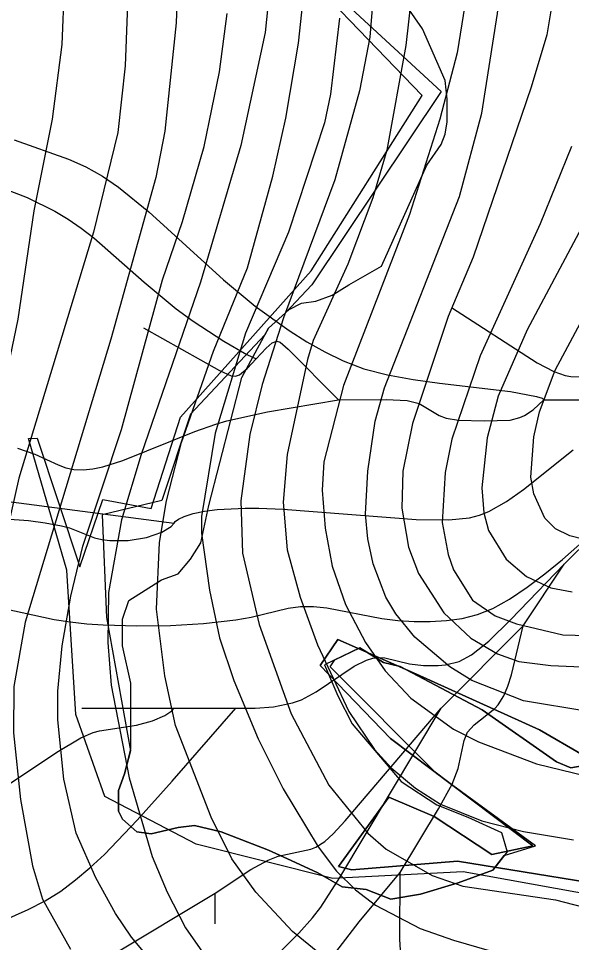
# Model space of a CAD drawing. Extents: x -709584 to -702006, y -1161789 to -1157496.
# Drawn here: x -707839.9 to -707705.2, y -1159929 to -1159704.2 of the extents above; entities that cross this region are included whole.
import ezdxf

# ---------------------------------------------------------------- set-up
doc = ezdxf.new("R2010")
doc.units = 0
for name, color, linetype in [('102_obvod PÚ', 7, 'Continuous'), ('120_vrstevnice hlavní', 7, 'Continuous'), ('122_vrstevnice základní', 7, 'Continuous'), ('408_BPEJ_linie', 7, 'Continuous'), ('411_akumulovaný odtok', 7, 'Continuous'), ('419_LPIS PB', 7, 'Continuous')]:
    doc.layers.add(name, color=color, linetype=linetype)

msp = doc.modelspace()

# ---------------------------------------------------------------- linework, layer by layer
at = {"layer": '102_obvod PÚ'}
for points in [[(-707670.93, -1159922.8), (-707731.59, -1159911.86), (-707763.37, -1159913.49), (-707796.59, -1159905.07), (-707818.87, -1159893.49), (-707825.94, -1159873.58), (-707828.15, -1159838.47), (-707837.5, -1159806.43), (-707835.31, -1159806.35), (-707824.97, -1159837.6), (-707819.37, -1159821.29), (-707807.56, -1159823.44), (-707800.43, -1159801.21), (-707768.65, -1159765.65), (-707741.59, -1159722.96), (-707779.05, -1159684.11), (-707754.95, -1159629.68), (-707730.06, -1159650.46), (-707724.56, -1159646.08), (-707764.64, -1159606.18), (-707780.62, -1159589.13), (-707816.59, -1159548.02)], [(-707766.42, -1159861.63), (-707762.09, -1159855.3), (-707742.96, -1159863.72), (-707713.06, -1159877.28), (-707702.41, -1159883.43), (-707688.68, -1159895.92), (-707687.62, -1159904.96), (-707669, -1159919.66), (-707733.02, -1159909.22), (-707758.76, -1159911.37), (-707761.93, -1159910.51), (-707749.72, -1159893.67), (-707738.66, -1159898.38), (-707724.61, -1159907.59), (-707714.62, -1159905.52), (-707749.3, -1159879.4), (-707766.42, -1159861.63)], [(-707766.42, -1159861.63), (-707749.3, -1159879.4), (-707714.62, -1159905.52), (-707724.61, -1159907.59), (-707738.66, -1159898.38), (-707749.72, -1159893.67), (-707761.93, -1159910.51), (-707758.76, -1159911.37), (-707733.02, -1159909.22), (-707669, -1159919.66), (-707687.62, -1159904.96), (-707688.68, -1159895.92), (-707702.41, -1159883.43), (-707713.06, -1159877.28), (-707742.96, -1159863.72), (-707762.09, -1159855.3), (-707766.42, -1159861.63)]]:
    msp.add_lwpolyline(points, dxfattribs=at)
at = {"layer": '120_vrstevnice hlavní'}
for points in [[(-707860.1, -1159574.69), (-707833.2, -1159597.54), (-707820.9, -1159614.47), (-707814.1, -1159626.62), (-707810.49, -1159634.72), (-707805.42, -1159650.92), (-707802.1, -1159675.22), (-707800.94, -1159690.26), (-707801.52, -1159705.3), (-707804.27, -1159731.63), (-707806.44, -1159742.91), (-707817.43, -1159782.26), (-707838.26, -1159851.11), (-707841.01, -1159866.73), (-707841.15, -1159878.01), (-707839.42, -1159894.21), (-707836.52, -1159910.41), (-707834.06, -1159918.51), (-707827.27, -1159930.66)], [(-707752.92, -1159691.71), (-707754.37, -1159708.78), (-707756.82, -1159721.79), (-707762.9, -1159743.49), (-707775.34, -1159777.05), (-707780.55, -1159793.25), (-707783.58, -1159805.4), (-707785.75, -1159821.6), (-707785.32, -1159834.33), (-707781.27, -1159851.69), (-707773.46, -1159873.38), (-707764.35, -1159890.74), (-707754.8, -1159902.46), (-707750.32, -1159906.36), (-707739.18, -1159912.72), (-707731.66, -1159915.33), (-707709.09, -1159918.66), (-707697.81, -1159921.55)], [(-707705.19, -1159735.39), (-707712.85, -1159754.19), (-707727.46, -1159786.3), (-707734.4, -1159806.56), (-707736, -1159814.66), (-707736.72, -1159826.81), (-707735.27, -1159834.62), (-707733.97, -1159838.38), (-707729.34, -1159845.75), (-707723.84, -1159849.52), (-707718.64, -1159851.54), (-707707.36, -1159854.14), (-707692.31, -1159854.58)]]:
    msp.add_lwpolyline(points, dxfattribs=at)
at = {"layer": '122_vrstevnice základní'}
for points in [[(-707755.38, -1159546.2), (-707735.13, -1159578.02), (-707729.78, -1159587.56), (-707716.76, -1159619.39), (-707712.71, -1159632.11), (-707709.67, -1159644.84), (-707707.07, -1159667.12), (-707707.07, -1159676.67), (-707709.09, -1159695.47), (-707711.26, -1159708.2), (-707715.02, -1159720.93), (-707729.2, -1159762.29), (-707735.27, -1159776.76), (-707743.95, -1159802.79), (-707746.27, -1159814.37), (-707746.55, -1159823.33), (-707744.96, -1159832.88), (-707742.5, -1159839.25), (-707736.28, -1159848.79), (-707729.78, -1159855.01), (-707723.27, -1159858.77), (-707718.06, -1159860.65), (-707710.25, -1159861.67), (-707685.95, -1159862.68)], [(-707889.03, -1159564.85), (-707868.63, -1159581.2), (-707858.51, -1159590.02), (-707852.43, -1159596.24), (-707843.9, -1159606.66), (-707834.93, -1159620.83), (-707829.29, -1159630.96), (-707819.89, -1159653.23), (-707815.84, -1159669.43), (-707813.52, -1159685.63), (-707813.09, -1159694.31), (-707813.96, -1159715.72), (-707815.69, -1159731.92), (-707821.62, -1159756.22), (-707839.85, -1159816.1), (-707848.09, -1159852.55), (-707850.99, -1159870.49), (-707851.85, -1159892.76), (-707851.13, -1159906.94), (-707849.11, -1159917.06), (-707844.77, -1159929.21)], [(-707854.75, -1159933.26), (-707858.94, -1159914.46), (-707859.81, -1159902.89), (-707860.1, -1159888.42), (-707859.38, -1159878.3), (-707855.91, -1159853.71), (-707839.99, -1159777.34), (-707836.09, -1159751.01), (-707831.6, -1159728.74), (-707829.29, -1159710.51), (-707828.71, -1159696.34), (-707829.87, -1159674.06), (-707832.62, -1159657.57), (-707836.67, -1159643.69), (-707841.01, -1159633.27), (-707846.94, -1159622.86), (-707856.2, -1159610.71), (-707875.72, -1159591.32), (-707888.59, -1159581.05), (-707906.1, -1159568.18)], [(-707701.28, -1159872.8), (-707716.9, -1159870.2), (-707729.49, -1159865.28), (-707734.84, -1159861.95), (-707743.37, -1159854.72), (-707748, -1159849.08), (-707750.46, -1159845.03), (-707753.5, -1159836.93), (-707754.8, -1159830.86), (-707755.38, -1159824.78), (-707754.8, -1159814.37), (-707753.06, -1159802.22), (-707750.75, -1159794.12), (-707732.52, -1159747.54), (-707727.03, -1159727.29), (-707723.27, -1159702.99), (-707721.1, -1159683.32), (-707720.95, -1159663.65), (-707722.4, -1159649.47), (-707725.44, -1159633.27), (-707732.52, -1159608.97), (-707736.28, -1159598.85), (-707742.79, -1159584.67), (-707750.6, -1159570.5)], [(-707828.2, -1159574.03), (-707816.17, -1159586.22), (-707806.82, -1159599.38), (-707799.82, -1159612.51), (-707789.19, -1159633.57), (-707781.41, -1159656.99), (-707778.67, -1159680.14), (-707778.23, -1159691.71), (-707779.82, -1159707.62), (-707785.75, -1159735.1), (-707795.59, -1159768.37), (-707810.05, -1159810.32), (-707814.83, -1159826.23), (-707818.01, -1159843.87), (-707818.15, -1159856.02), (-707817.29, -1159866.44), (-707812.95, -1159889), (-707807.31, -1159908.1), (-707803.69, -1159916.78), (-707799.21, -1159925.45), (-707792.12, -1159935.72)], [(-707742.94, -1159687.66), (-707745.54, -1159710.8), (-707750.17, -1159736.26), (-707753.64, -1159747.83), (-707759.72, -1159764.03), (-707768.11, -1159782.54), (-707769.55, -1159787.17), (-707774.47, -1159810.32), (-707775.48, -1159821.89), (-707774.47, -1159833.46), (-707771.29, -1159845.03), (-707767.09, -1159856.6), (-707759.43, -1159872.8), (-707753.21, -1159882.06), (-707749.16, -1159886.54), (-707743.23, -1159891.46), (-707737.15, -1159895.37), (-707727.03, -1159899.42), (-707716.9, -1159902.02), (-707704.75, -1159904.04)], [(-707766.52, -1159931.82), (-707773.17, -1159926.32), (-707782.14, -1159916.78), (-707787.92, -1159908.68), (-707792.98, -1159898.55), (-707801.66, -1159876.27), (-707804.27, -1159864.12), (-707806.29, -1159847.92), (-707805.57, -1159831.72), (-707803.83, -1159821.6), (-707800.22, -1159807.42), (-707792.41, -1159785.15), (-707784.16, -1159764.9), (-707777.94, -1159742.62), (-707774.76, -1159728.45), (-707771.72, -1159710.22), (-707770.42, -1159698.07)], [(-707731.22, -1159700.97), (-707733.1, -1159712.54), (-707737.3, -1159728.74), (-707744.67, -1159751.88), (-707760.73, -1159793.54), (-707765.5, -1159812.05), (-707765.94, -1159819), (-707765.21, -1159828.25), (-707763.48, -1159837.51), (-707760.3, -1159846.77), (-707755.38, -1159856.02), (-707750.6, -1159862.97), (-707744.38, -1159869.62), (-707733.97, -1159877.14), (-707727.9, -1159880.18), (-707713.72, -1159885.53), (-707689.42, -1159891.46)], [(-707800.22, -1159942.23), (-707812.37, -1159927.77), (-707816.27, -1159921.98), (-707821.05, -1159913.3), (-707825.82, -1159902.45), (-707828.86, -1159889.29), (-707830.3, -1159874.83), (-707830.3, -1159867.89), (-707829.29, -1159856.89), (-707827.12, -1159844.74), (-707824.23, -1159832.59), (-707814.83, -1159804.24), (-707804.85, -1159767.79), (-707799.93, -1159753.62), (-707794.72, -1159735.39), (-707790.96, -1159717.17), (-707789.08, -1159702.99)], [(-707761.74, -1159704.15), (-707763.91, -1159722.66), (-707765.36, -1159729.61), (-707774.16, -1159756.2), (-707784.59, -1159780.81), (-707791.97, -1159805.11), (-707795.3, -1159825.36), (-707795.3, -1159829.41), (-707793.42, -1159843.29), (-707790.96, -1159854.87), (-707787.49, -1159865.28), (-707781.56, -1159879.46), (-707775.48, -1159891.61), (-707766.95, -1159905.78), (-707762.46, -1159911.71), (-707757.84, -1159916.2), (-707752.92, -1159919.96), (-707742.07, -1159925.6), (-707733.97, -1159928.49), (-707708.51, -1159935.87)], [(-707695.49, -1159741.47), (-707716.03, -1159779.94), (-707723.12, -1159796.14), (-707725.73, -1159806.27), (-707727.03, -1159818.42), (-707726.59, -1159824.49), (-707725.44, -1159828.83), (-707721.1, -1159835.77), (-707716.18, -1159839.97), (-707710.25, -1159842.72), (-707705.04, -1159843.73)], [(-707702.15, -1159831), (-707705.62, -1159830.13), (-707709.09, -1159828.4), (-707711.7, -1159825.79), (-707714.44, -1159819.86), (-707715.17, -1159815.81), (-707714.44, -1159805.98), (-707713, -1159799.9), (-707709.24, -1159789.78), (-707695.06, -1159763.45)]]:
    msp.add_lwpolyline(points, dxfattribs=at)
at = {"layer": '408_BPEJ_linie'}
msp.add_lwpolyline([(-707776.5, -1159685.5), (-707737, -1159722), (-707768.5, -1159769), (-707774.87, -1159775.8), (-707779.02, -1159779.54), (-707779.89, -1159781.16), (-707798, -1159800.5), (-707805, -1159821.5), (-707819.5, -1159825), (-707818.5, -1159850), (-707812.65, -1159882.39), (-707814.05, -1159888.01), (-707815.56, -1159892.02), (-707815.56, -1159897.05), (-707814.55, -1159899.05), (-707811.05, -1159902.07), (-707807.55, -1159902.57), (-707801.04, -1159901.07), (-707797.03, -1159900.56), (-707790.53, -1159902.07), (-707779.02, -1159906.59), (-707773.51, -1159909.1), (-707767, -1159912.11), (-707761.1, -1159915.5), (-707755.2, -1159916.1), (-707749.2, -1159918.5), (-707742, -1159917.3), (-707732.8, -1159914.5), (-707724.4, -1159911.4), (-707721.59, -1159907.87), (-707714, -1159905.5), (-707738, -1159888), (-707764, -1159862), (-707762.83, -1159860.25), (-707756.8, -1159857.3), (-707750.98, -1159860.89), (-707746.98, -1159861.9), (-707726.96, -1159872.44), (-707708.9, -1159885.1), (-707705.4, -1159886.5), (-707697, -1159885.1)], dxfattribs=at)
at = {"layer": '411_akumulovaný odtok'}
for p, q in [((-707711.99, -1159797), (-707676.99, -1159797)), ((-707706.99, -1159837), (-707691.99, -1159822)), ((-707716.99, -1159852), (-707706.99, -1159837)), ((-707736.99, -1159872), (-707716.99, -1159852)), ((-707824.49, -1159872), (-707801.99, -1159872)), ((-707801.99, -1159872), (-707786.99, -1159872)), ((-707816.99, -1159932), (-707791.99, -1159917)), ((-707791.99, -1159924.5), (-707791.99, -1159917))]:
    msp.add_line(p, q, dxfattribs=at)
for points in [[(-707840.98, -1159733.71), (-707827.71, -1159738.41), (-707823.46, -1159740.3), (-707819.44, -1159742.6), (-707815.57, -1159745.26), (-707808.14, -1159751.3), (-707790.01, -1159767.84), (-707782.26, -1159774.22), (-707773.96, -1159780.14), (-707769.68, -1159782.85), (-707765.32, -1159785.34), (-707760.86, -1159787.55), (-707755.76, -1159789.45), (-707750.02, -1159790.93), (-707743.78, -1159792.07), (-707737.36, -1159792.96), (-707720.09, -1159795), (-707713.78, -1159796.17), (-707712.41, -1159796.63), (-707711.99, -1159797)], [(-707844.88, -1159745.09), (-707837.81, -1159747.8), (-707831.02, -1159751.1), (-707827.78, -1159753.02), (-707824.62, -1159755.21), (-707821.57, -1159757.59), (-707809.33, -1159768.41), (-707801.5, -1159774.85), (-707797.37, -1159777.9), (-707789.92, -1159782.74), (-707784.28, -1159785.94), (-707781.99, -1159787)], [(-707734.49, -1159774.5), (-707713.57, -1159788), (-707709.55, -1159790.11), (-707706.77, -1159791.05), (-707705.36, -1159791.29), (-707702.47, -1159791.42), (-707698.02, -1159791.15), (-707661.99, -1159787)], [(-707809.49, -1159779.5), (-707790.91, -1159789.89), (-707788.14, -1159791.16), (-707787.09, -1159791.28), (-707786.04, -1159790.9), (-707784.23, -1159789.4), (-707781.99, -1159787)], [(-707781.99, -1159787), (-707779.58, -1159784.43), (-707778.15, -1159783.16), (-707776.99, -1159782.74), (-707776.2, -1159783.01), (-707774.22, -1159784.68), (-707761.99, -1159797)], [(-707939.49, -1159797), (-707935.99, -1159795.91), (-707930.85, -1159794.86), (-707927.82, -1159794.54), (-707924.65, -1159794.49), (-707921.15, -1159794.85), (-707917.8, -1159795.6), (-707914.71, -1159796.62), (-707912.04, -1159797.81), (-707907.03, -1159800.43), (-707889.52, -1159810.12), (-707884.46, -1159812.72), (-707879.3, -1159815.02), (-707874.02, -1159816.79), (-707868.62, -1159818.01), (-707860.37, -1159819.38), (-707801.99, -1159827)], [(-707840.12, -1159808.78), (-707835.94, -1159810.26), (-707830.23, -1159812.85), (-707828.33, -1159813.52), (-707826.4, -1159813.94), (-707824.11, -1159814.04), (-707821.76, -1159813.79), (-707819.37, -1159813.28), (-707814.49, -1159811.76), (-707796.98, -1159804.7), (-707791.85, -1159802.89), (-707789.19, -1159802.11), (-707779.22, -1159799.92), (-707761.99, -1159797)], [(-707761.99, -1159797), (-707750.36, -1159796.9), (-707745.21, -1159797.16), (-707742.34, -1159797.86), (-707737.48, -1159800.78), (-707735.71, -1159801.49), (-707732.74, -1159801.97), (-707726.48, -1159802.14), (-707720.19, -1159801.91), (-707717.84, -1159801.33), (-707716.65, -1159800.81), (-707714.59, -1159799.47), (-707711.99, -1159797)], [(-707801.99, -1159827), (-707801.76, -1159826.62), (-707800.92, -1159826.03), (-707799.54, -1159825.37), (-707797.34, -1159824.68), (-707794.61, -1159824.12), (-707791.49, -1159823.72), (-707784.7, -1159823.35), (-707781.34, -1159823.35), (-707775.42, -1159823.63), (-707743.06, -1159826.12), (-707735.13, -1159826.23), (-707730.04, -1159825.69), (-707727.61, -1159825.07), (-707725.36, -1159824.19), (-707721.07, -1159821.77), (-707716.94, -1159818.83), (-707704.83, -1159809.15)], [(-707904.49, -1159822), (-707847.9, -1159825.6), (-707837.47, -1159826.4), (-707833.38, -1159826.89), (-707829.41, -1159827.64), (-707827.5, -1159828.18), (-707821.36, -1159830.54), (-707819.63, -1159830.98), (-707817.64, -1159831.23), (-707813.19, -1159831.19), (-707808.74, -1159830.47), (-707805.02, -1159829.2), (-707802.74, -1159827.81), (-707801.99, -1159827)], [(-707848.73, -1159846.6), (-707831.2, -1159850.43), (-707827.28, -1159851.05), (-707823.29, -1159851.48), (-707819.25, -1159851.76), (-707811.08, -1159851.99), (-707802.89, -1159851.89), (-707794.82, -1159851.45), (-707787, -1159850.54), (-707783.25, -1159849.84), (-707774.21, -1159847.66), (-707771.23, -1159847.27), (-707768.04, -1159847.26), (-707764.8, -1159847.6), (-707751.38, -1159850.17), (-707747.49, -1159850.66), (-707743.55, -1159850.92), (-707739.61, -1159850.95), (-707735.7, -1159850.72), (-707731.84, -1159850.18), (-707728.09, -1159849.24), (-707724.37, -1159847.75), (-707720.32, -1159845.48), (-707716.05, -1159842.59), (-707711.69, -1159839.3), (-707707.42, -1159835.81), (-707699.7, -1159829.06)], [(-707786.99, -1159872), (-707782.3, -1159872.03), (-707777.81, -1159871.69), (-707773.13, -1159870.76), (-707770.95, -1159869.98), (-707767.44, -1159868.06), (-707758.17, -1159861.84), (-707755.13, -1159860.32), (-707753.61, -1159859.85), (-707752.09, -1159859.66), (-707750.69, -1159859.78), (-707744.69, -1159861.26), (-707741.23, -1159861.64), (-707737.7, -1159861.64), (-707735.95, -1159861.47), (-707732.6, -1159860.65), (-707729.56, -1159859.04), (-707725.37, -1159855.68), (-707720.02, -1159850.47), (-707706.99, -1159837)], [(-707746.99, -1159912), (-707737.63, -1159896.52), (-707734.32, -1159890.47), (-707732.84, -1159886.72), (-707731.39, -1159879.86), (-707730.55, -1159877.88), (-707728.96, -1159876.06), (-707723.92, -1159872.09), (-707723.05, -1159871.17), (-707721.7, -1159869.05), (-707720.7, -1159866.65), (-707719.84, -1159863.9), (-707716.99, -1159852)], [(-707876.99, -1159907), (-707874.39, -1159904.32), (-707871.68, -1159901.89), (-707868.5, -1159899.58), (-707866.83, -1159898.68), (-707865.07, -1159898.01), (-707863.42, -1159897.63), (-707855.42, -1159896.7), (-707852.3, -1159895.99), (-707850.76, -1159895.43), (-707847.77, -1159893.96), (-707844.85, -1159892.23), (-707830.56, -1159882.7), (-707824.74, -1159879.24), (-707821.7, -1159877.95), (-707820.16, -1159877.53), (-707811.17, -1159876.14), (-707807.23, -1159875.14), (-707804.29, -1159873.84), (-707802.56, -1159872.66), (-707801.99, -1159872)], [(-707870.37, -1159938.49), (-707850.21, -1159926.89), (-707846.13, -1159924.84), (-707837.56, -1159921.02), (-707833.41, -1159918.93), (-707829.62, -1159916.54), (-707825.99, -1159913.82), (-707822.49, -1159910.85), (-707818.99, -1159907.59), (-707810.98, -1159899.26), (-707802.48, -1159889.82), (-707786.99, -1159872)], [(-707791.99, -1159917), (-707783.31, -1159911.26), (-707779.13, -1159908.97), (-707776.64, -1159908.02), (-707768.71, -1159906.34), (-707767.5, -1159905.86), (-707765.28, -1159904.42), (-707763.25, -1159902.58), (-707760.36, -1159899.47), (-707736.99, -1159872)], [(-707786.99, -1159942), (-707771.66, -1159926.74), (-707768.33, -1159923.05), (-707766.28, -1159920.4), (-707761.65, -1159913.21), (-707736.99, -1159872)], [(-707767.23, -1159937.35), (-707756.96, -1159924.01), (-707746.99, -1159912)], [(-707741.99, -1159937), (-707745.91, -1159933.07), (-707746.63, -1159931.86), (-707746.88, -1159930.88), (-707747.03, -1159928.24), (-707746.99, -1159912)]]:
    msp.add_lwpolyline(points, dxfattribs=at)
at = {"layer": '419_LPIS PB'}
msp.add_lwpolyline([(-707697, -1159885.1), (-707705.4, -1159886.5), (-707708.9, -1159885.1), (-707726.96, -1159872.44), (-707746.98, -1159861.9), (-707750.98, -1159860.89), (-707756.8, -1159857.3), (-707765.4, -1159861.5), (-707762.1, -1159869), (-707758.6, -1159875.8), (-707746.7, -1159889.9), (-707738, -1159895.5), (-707730.5, -1159898.5), (-707722.3, -1159902.3), (-707720.9, -1159907), (-707724.4, -1159911.4), (-707732.8, -1159914.5), (-707742, -1159917.3), (-707749.2, -1159918.5), (-707755.2, -1159916.1), (-707761.1, -1159915.5), (-707767, -1159912.11), (-707773.51, -1159909.1), (-707779.02, -1159906.59), (-707790.53, -1159902.07), (-707797.03, -1159900.56), (-707801.04, -1159901.07), (-707807.55, -1159902.57), (-707811.05, -1159902.07), (-707814.55, -1159899.05), (-707815.56, -1159897.05), (-707815.56, -1159892.02), (-707814.05, -1159888.01), (-707812.55, -1159881.98), (-707812.55, -1159865.91), (-707814.55, -1159856.88), (-707814.55, -1159850.35), (-707813.05, -1159845.83), (-707805.04, -1159840.81), (-707801.04, -1159839.3), (-707798.04, -1159835.78), (-707795.53, -1159831.77), (-707793.53, -1159822.73), (-707785.52, -1159791.6), (-707779.02, -1159779.54), (-707774.01, -1159775.02), (-707771.01, -1159773.52), (-707767.5, -1159773.02), (-707763.5, -1159771.51), (-707759.49, -1159769), (-707751.48, -1159764.48), (-707740.47, -1159739.88), (-707736.97, -1159734.85), (-707735.97, -1159732.34), (-707735.47, -1159729.33), (-707735.47, -1159723.81), (-707735.97, -1159719.29), (-707741.48, -1159706.73), (-707758.48, -1159682.34)], dxfattribs=at)

doc.saveas('drawing.dxf')
